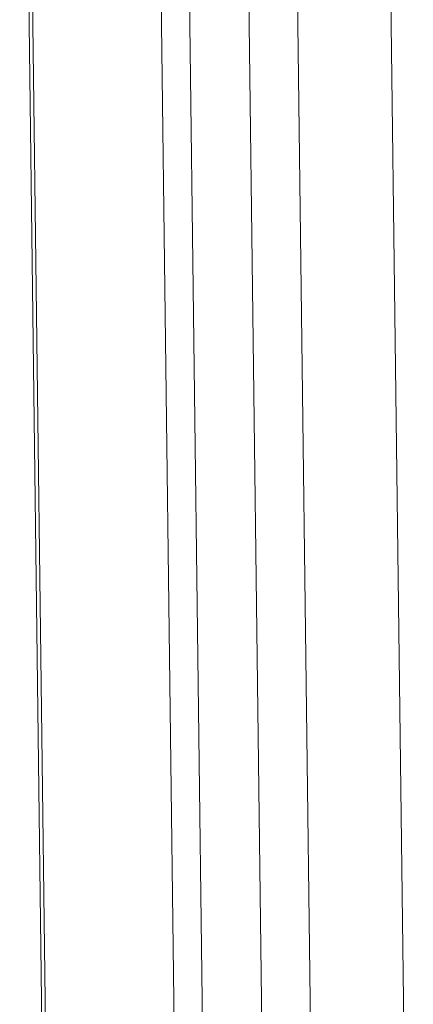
# Model space of a CAD drawing. Header units: millimetres. Extents: x 3925 to 5043, y -86 to 778.
# Tile 309 of 439: x 4939 to 4944, y 326 to 338. Entities that reach past the tile are written whole.
import ezdxf

# ---------------------------------------------------------------- set-up
doc = ezdxf.new("R2010")
doc.units = ezdxf.units.MM
doc.header["$LTSCALE"] = 46.255
doc.layers.add('H30K-FOG-FILDXF_CONTINUOUS_LINE', color=7, linetype='CONTINUOUS')
doc.layers.add('H30K-SPONGE-DXF_CONTINUOUS_LINE', color=7, linetype='CONTINUOUS')

msp = doc.modelspace()

# ---------------------------------------------------------------- linework, layer by layer
at = {"layer": 'H30K-FOG-FILDXF_CONTINUOUS_LINE', "color": 7, "linetype": 'Continuous', "lineweight": 0}
for p, q in [((4939.2309, 347.0638), (4939.5803, 319.4718)), ((4939.273, 346.9723), (4939.6224, 319.3804)), ((4940.8401, 344.9175), (4941.1896, 317.3255)), ((4941.8934, 344.6623), (4942.2428, 317.0703)), ((4941.1856, 344.5613), (4941.535, 316.9694))]:
    msp.add_line(p, q, dxfattribs=at)
at = {"layer": 'H30K-SPONGE-DXF_CONTINUOUS_LINE', "color": 7, "linetype": 'Continuous', "lineweight": 0}
for p, q in [((4943.5941, 344.411), (4943.9433, 316.8401)), ((4942.8339, 316.5194), (4942.4847, 344.0903))]:
    msp.add_line(p, q, dxfattribs=at)

doc.saveas('drawing.dxf')
